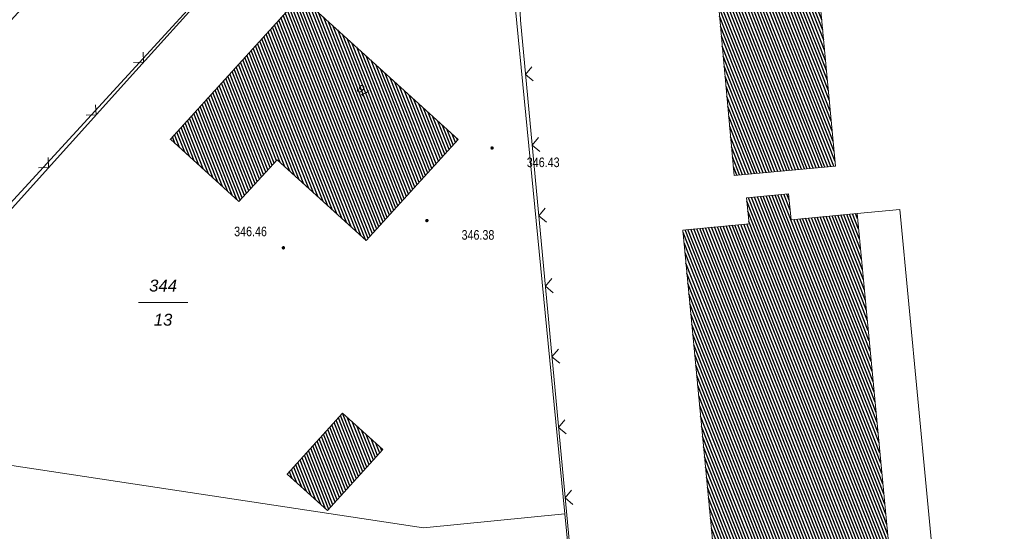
# Model space of a CAD drawing. Header units: metres. Extents: x 345144 to 348639, y 5629211 to 5635235.
# Tile 890 of 1056: x 347776 to 347845, y 5630508 to 5630544. Entities that reach past the tile are written whole.
import ezdxf
from ezdxf.enums import TextEntityAlignment as Align

# ---------------------------------------------------------------- set-up
doc = ezdxf.new("R2010")
doc.units = ezdxf.units.M
doc.header["$MEASUREMENT"] = 0
for name, color, linetype in [('028 Geländeform', 7, 'Continuous'), ('028 Geländeform Ausg.', 7, 'Continuous'), ('081-083 Topographie', 7, 'Continuous'), ('AX Flurstück', 7, 'Continuous'), ('AX Gebäude', 7, 'Continuous'), ('Definitionslinie', 7, 'Continuous'), ('Präsentationsobjekt -Text (punktförmig)', 7, 'Continuous')]:
    doc.layers.add(name, color=color, linetype=linetype)
doc.styles.add('ARIAL', font='arial.ttf', dxfattribs={"height": 1})
doc.styles.add('ARIALIT', font='ariali.ttf', dxfattribs={"height": 1})
pattern_1 = [(111.5294117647, (0, 0), (-0.186045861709, -0.07339575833), [])]

# ---------------------------------------------------------------- blocks, each defined once
blk = doc.blocks.new('alk_043x_nrw')
h = blk.add_hatch(color=7)
edge = h.paths.add_edge_path(flags=0)
edge.add_arc((0, 0), 1, 180, 360, ccw=False)
edge.add_arc((0, 0), 1, 0, 180, ccw=False)

msp = doc.modelspace()

# ---------------------------------------------------------------- hatches: boundary and pattern name
at = {"layer": 'AX Gebäude', "true_color": 0x4f4f4f}
h = msp.add_hatch(dxfattribs=at)
h.set_pattern_fill('_USER', color=251, scale=0.2, angle=111.52941176, style=0, pattern_type=0)
h.set_pattern_definition(pattern_1)
h.paths.add_polyline_path([(347824.673, 5630546.969), (347831.783, 5630547.646), (347833.108, 5630533.446), (347825.97, 5630532.781)], flags=0)
h = msp.add_hatch(dxfattribs=at)
h.set_pattern_fill('_USER', color=251, scale=0.2, angle=111.52941176, style=0, pattern_type=0)
h.set_pattern_definition(pattern_1)
h.paths.add_polyline_path([(347795.408, 5630545.437), (347806.512, 5630535.309), (347800.032, 5630528.185), (347793.77, 5630533.89), (347791.065, 5630530.954), (347786.229, 5630535.332)], flags=0)
h = msp.add_hatch(dxfattribs=at)
h.set_pattern_fill('_USER', color=251, scale=0.2, angle=111.52941176, style=0, pattern_type=0)
h.set_pattern_definition(pattern_1)
h.paths.add_polyline_path([(347829.981, 5630529.662), (347834.636, 5630530.106), (347842.235, 5630450.385), (347829.989, 5630449.2), (347822.351, 5630528.934), (347827.019, 5630529.381), (347826.845, 5630531.201), (347829.808, 5630531.485)], flags=0)
h = msp.add_hatch(dxfattribs=at)
h.set_pattern_fill('_USER', color=251, scale=0.2, angle=111.52941176, style=0, pattern_type=0)
h.set_pattern_definition(pattern_1)
h.paths.add_polyline_path([(347794.47, 5630511.707), (347798.374, 5630516.017), (347801.211, 5630513.444), (347797.311, 5630509.134)], flags=0)

# ---------------------------------------------------------------- linework, layer by layer
at = {"layer": '081-083 Topographie', "color": 7, "linetype": 'Continuous', "lineweight": 5, "flags": 128}
for points in [[(347739.01, 5630542.453), (347783.683, 5630591.092), (347783.683, 5630591.092), (347785.197, 5630589.569), (347785.197, 5630589.569), (347789.73, 5630585.005), (347789.73, 5630585.005), (347793.932, 5630581.026), (347793.932, 5630581.026), (347795.974, 5630579.093), (347795.974, 5630579.093), (347798.241, 5630577.121), (347798.241, 5630577.121), (347802.199, 5630573.678), (347802.199, 5630573.678), (347808.931, 5630568.075), (347808.931, 5630568.075), (347798.943, 5630556.986), (347798.943, 5630556.986), (347783.791, 5630540.165), (347783.791, 5630540.165), (347764.856, 5630519.145)], [(347834.637, 5630530.106), (347837.658, 5630530.387), (347837.658, 5630530.387), (347841.443, 5630490.301), (347841.443, 5630490.301), (347838.456, 5630490.036)]]:
    msp.add_lwpolyline(points, dxfattribs=at)
at = {"layer": 'AX Flurstück', "color": 8, "linetype": 'Continuous', "lineweight": 13, "true_color": 0x808080, "flags": 128}
for points in [[(347758.09, 5630525.124), (347802.307, 5630573.86), (347808.998, 5630568.002), (347764.498, 5630519.456), (347758.09, 5630525.124)], [(347808.998, 5630568.002), (347826.058, 5630552.449), (347811.984, 5630546.426), (347812.121, 5630544.87), (347810.524, 5630544.725), (347814.031, 5630508.902), (347804.08, 5630507.928), (347771.94, 5630512.779), (347764.498, 5630519.456), (347808.998, 5630568.002)], [(347823.134, 5630415.917), (347814.031, 5630508.902), (347810.524, 5630544.725), (347812.121, 5630544.87), (347811.984, 5630546.426), (347826.058, 5630552.449), (347829.849, 5630556.858), (347830.586, 5630557.989), (347848.113, 5630567.254)], [(347771.94, 5630512.779), (347804.08, 5630507.928), (347814.031, 5630508.902), (347823.134, 5630415.917), (347814.909, 5630417.652), (347801.987, 5630421.789), (347786.95, 5630429.504), (347778.925, 5630434.423), (347774.835, 5630437.711), (347771.524, 5630440.688), (347765.137, 5630447.021), (347753.9, 5630459.095), (347732.076, 5630482.809), (347763.137, 5630517.98), (347764.498, 5630519.456), (347771.94, 5630512.779)]]:
    msp.add_lwpolyline(points, dxfattribs=at)
at = {"layer": 'AX Gebäude', "color": 7, "linetype": 'Continuous', "lineweight": 5, "flags": 128}
for points in [[(347824.673, 5630546.969), (347831.783, 5630547.646), (347833.108, 5630533.446), (347825.97, 5630532.781), (347824.673, 5630546.969)], [(347795.408, 5630545.437), (347806.512, 5630535.309), (347800.032, 5630528.185), (347793.77, 5630533.89), (347791.065, 5630530.954), (347786.229, 5630535.332), (347795.408, 5630545.437)], [(347829.981, 5630529.662), (347834.636, 5630530.106), (347842.235, 5630450.385), (347829.989, 5630449.2), (347822.351, 5630528.934), (347827.019, 5630529.381), (347826.845, 5630531.201), (347829.808, 5630531.485), (347829.981, 5630529.662)], [(347794.47, 5630511.707), (347798.374, 5630516.017), (347801.211, 5630513.444), (347797.311, 5630509.134), (347794.47, 5630511.707)]]:
    msp.add_lwpolyline(points, dxfattribs=at)
at = {"layer": 'Definitionslinie', "color": 7, "linetype": 'Continuous', "lineweight": 5, "flags": 128}
for points in [[(347763.105, 5630517.201), (347764.856, 5630519.145), (347764.856, 5630519.145), (347783.791, 5630540.165), (347783.791, 5630540.165), (347798.943, 5630556.986), (347798.943, 5630556.986), (347808.931, 5630568.075)], [(347828.194, 5630550.134), (347826.058, 5630552.449), (347826.058, 5630552.449), (347811.984, 5630546.427), (347812.121, 5630544.87), (347810.858, 5630544.755), (347810.904, 5630543.73), (347818.078, 5630467.117), (347823.078, 5630416.55), (347823.132, 5630415.917), (347823.132, 5630415.917), (347854.875, 5630408.973), (347855.116, 5630409.191), (347855.116, 5630409.191), (347856.966, 5630410.859), (347861.298, 5630409.949), (347861.596, 5630407.828), (347861.596, 5630407.828), (347861.643, 5630407.492), (347864.303, 5630406.91), (347865.938, 5630406.55)], [(347783.639, 5630540.744), (347784.345, 5630540.78), (347784.308, 5630541.487)], [(347783.639, 5630540.743), (347784.345, 5630540.78), (347784.308, 5630541.486)], [(347811.714, 5630540.443), (347811.263, 5630539.899), (347811.807, 5630539.448)], [(347780.292, 5630537.029), (347780.998, 5630537.065), (347780.962, 5630537.772)], [(347780.293, 5630537.028), (347780.999, 5630537.065), (347780.962, 5630537.771)], [(347812.18, 5630535.465), (347811.729, 5630534.921), (347812.273, 5630534.469)], [(347776.946, 5630533.314), (347777.652, 5630533.35), (347777.615, 5630534.057)], [(347776.946, 5630533.313), (347777.652, 5630533.35), (347777.615, 5630534.056)], [(347812.646, 5630530.487), (347812.195, 5630529.942), (347812.74, 5630529.491)], [(347834.637, 5630530.106), (347837.658, 5630530.387)], [(347837.658, 5630530.387), (347841.443, 5630490.301)], [(347813.112, 5630525.509), (347812.661, 5630524.964), (347813.206, 5630524.513)], [(347813.579, 5630520.53), (347813.127, 5630519.986), (347813.672, 5630519.535)], [(347814.045, 5630515.552), (347813.594, 5630515.008), (347814.138, 5630514.556)], [(347814.511, 5630510.574), (347814.06, 5630510.029), (347814.604, 5630509.578)]]:
    msp.add_lwpolyline(points, dxfattribs=at)
at = {"layer": 'Präsentationsobjekt -Text (punktförmig)', "color": 251, "linetype": 'Continuous', "lineweight": 13, "true_color": 0x5e5e5e, "flags": 128}
msp.add_lwpolyline([(347783.9764, 5630523.80852), (347787.4576, 5630523.80852)], dxfattribs=at)

# ---------------------------------------------------------------- block references
at = {"layer": '028 Geländeform', "xscale": 0.125, "yscale": 0.125}
for p, rotation in [((347808.908, 5630534.722), -2.326036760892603), ((347804.309, 5630529.599), -2.326094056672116), ((347794.197, 5630527.678), -2.326094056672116)]:
    msp.add_blockref('alk_043x_nrw', p, dxfattribs=dict(at, rotation=rotation))

# ---------------------------------------------------------------- texts
at = {"layer": '028 Geländeform Ausg.', "color": 44, "true_color": 0xb27500, "style": 'ARIAL', "width": 0.8}
for s, height, p in [('346.43', 0.6761367, (347811.355, 5630533.372)), ('346.46', 0.6761366, (347790.726, 5630528.495)), ('346.38', 0.6761367, (347806.756, 5630528.249))]:
    msp.add_text(s, height=height, dxfattribs=at).set_placement(p)
at = {"layer": 'Präsentationsobjekt -Text (punktförmig)', "color": 7, "style": 'ARIAL'}
msp.add_text('76', height=0.5894698, rotation=137.63192802, dxfattribs=at).set_placement((347800.026, 5630538.956), align=Align.CENTER)
at = {"layer": 'Präsentationsobjekt -Text (punktförmig)', "color": 8, "true_color": 0x808080, "style": 'ARIALIT'}
for s, p in [('344', (347785.717, 5630525.01188)), ('13', (347785.717, 5630522.60516))]:
    msp.add_text(s, height=0.8421, dxfattribs=at).set_placement(p, align=Align.MIDDLE_CENTER)

doc.saveas('drawing.dxf')
